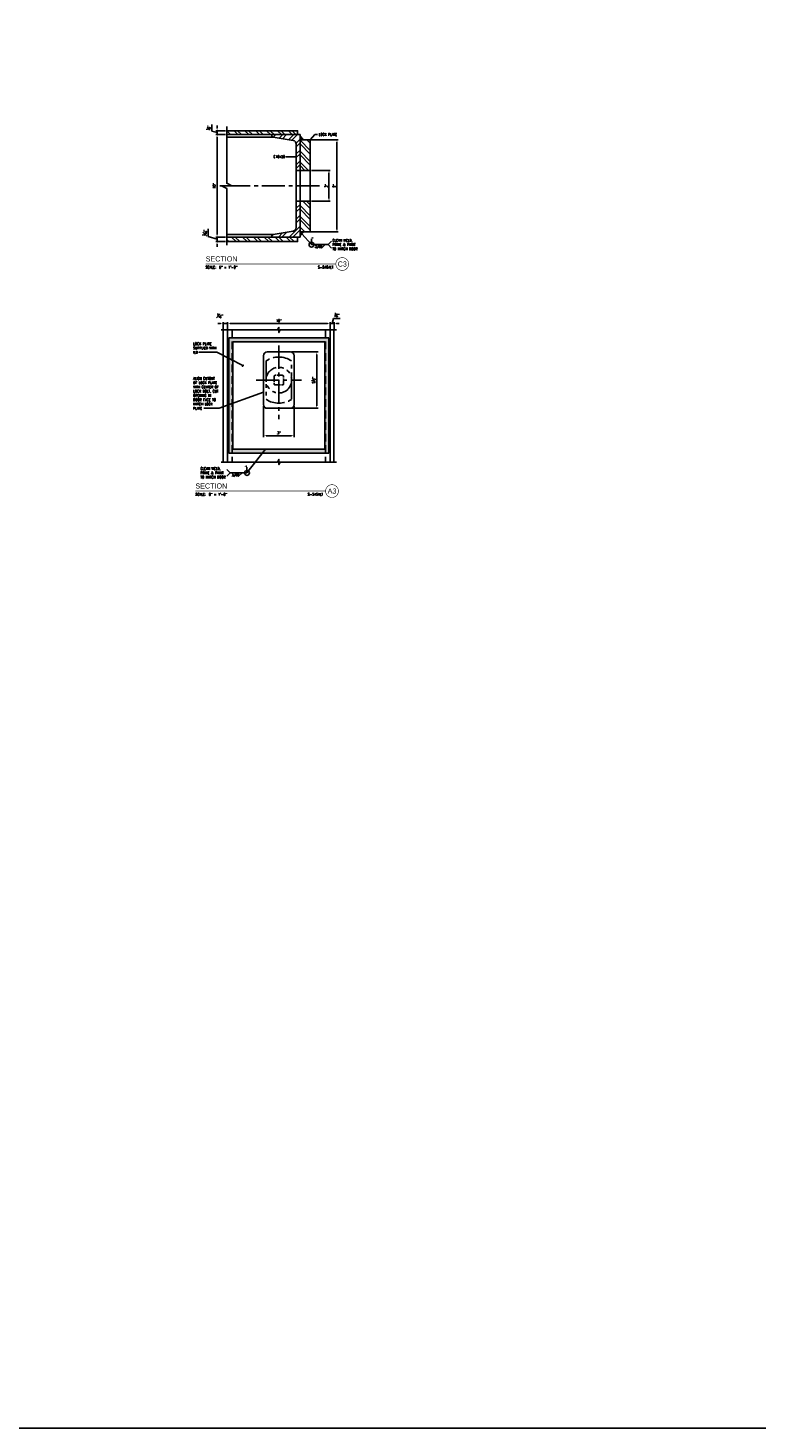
# Model space of a CAD drawing. Header units: inches. Extents: x -9715 to 32893, y -15613 to -1138.
# Tile 301 of 380: x 12445 to 12516, y -9693 to -9556. Entities that reach past the tile are written whole.
import ezdxf
from ezdxf.enums import TextEntityAlignment as Align

# ---------------------------------------------------------------- set-up
doc = ezdxf.new("R2010")
doc.units = ezdxf.units.IN
doc.header["$MEASUREMENT"] = 0
for name, pattern in [('CENTER2', [1.125, 0.75, -0.125, 0.125, -0.125]), ('HIDDEN', [0.375, 0.25, -0.125]), ('PHANTOM2', [1.25, 0.625, -0.125, 0.125, -0.125, 0.125, -0.125])]:
    doc.linetypes.add(name, pattern=pattern)
doc.layers.get('0').update_dxf_attribs({"color": 252})
doc.layers.get('DEFPOINTS').update_dxf_attribs({"color": 11})
for name, color, linetype in [('A-Anno-Symb', 2, 'Continuous'), ('Boltwork', 2, 'Continuous'), ('S-ANNO-DIMS', 2, 'Continuous'), ('S-ANNO-PATT', 10, 'Continuous'), ('S-ANNO-TEXT', 2, 'Continuous'), ('S-BOLT', 10, 'Continuous'), ('S-BREK', 10, 'Continuous'), ('S-GRID', 30, 'CENTER2'), ('S-STEL-ELEV', 3, 'Continuous'), ('S-STEL-SECT', 4, 'Continuous'), ('WELD', 2, 'Continuous')]:
    doc.layers.add(name, color=color, linetype=linetype)
doc.styles.add('125-2', font='romans.shx', dxfattribs={"width": 0.8, "height": 0.25})
doc.styles.add('DIM', font='ROMANS.shx', dxfattribs={"width": 0.8})
doc.styles.add('FT', font='ROMANS.shx', dxfattribs={"width": 0.8, "height": 0.125})
doc.styles.add('TT', font='swiss.ttf', dxfattribs={"width": 0.8, "height": 0.25})
doc.dimstyles.new('125-2', dxfattribs={"dimscale": 0, "dimtxt": 0.25, "dimasz": 0.25, "dimexe": 0.125, "dimexo": 0.125, "dimgap": 0.125, "dimtad": 1, "dimdec": 3, "dimzin": 3, "dimdsep": 46, "dimtxsty": 'DIM', "dimcen": 0, "dimdle": 0.0625, "dimclrd": 256, "dimclre": 256, "dimclrt": 2, "dimazin": 0, "dimtfac": 0.75, "dimtdec": 3, "dimtmove": 1, "dimatfit": 0, "dimfxl": 0.0625, "dimfrac": 1, "dimtolj": 1, "dimtzin": 0, "dimarcsym": 0})
pattern_1 = [(135, (12278.7496, -9525.4062), (-0.53033, -0.53033), []), (135, (12278.7496, -9525.0527), (-0.53033, -0.53033), [])]
pattern_2 = [(135, (12177.1585, -9520.48315), (-0.53033, -0.53033), []), (135, (12177.1585, -9520.1296), (-0.53033, -0.53033), [])]

# ---------------------------------------------------------------- blocks, each defined once
blk = doc.blocks.new('*D495')
at = {"layer": 'DEFPOINTS', "color": 0}
for p in [(12464.3, -9585.09), (12474.3, -9585.09), (12464.3, -9585.71)]:
    blk.add_point(p, dxfattribs=at)
at = {"layer": 'S-ANNO-DIMS', "lineweight": -2}
for p, q in [((12464.3, -9585.59), (12464.3, -9584.96)), ((12474.05, -9585.09), (12464.55, -9585.09))]:
    blk.add_line(p, q, dxfattribs=at)
at = {"layer": 'S-ANNO-DIMS'}
for points in [[(12464.55, -9585.04), (12464.55, -9585.13), (12464.3, -9585.09)], [(12474.05, -9585.04), (12474.05, -9585.13), (12474.3, -9585.09)]]:
    blk.add_solid(points, dxfattribs=at)
at = {"layer": 'S-ANNO-DIMS', "color": 2, "insert": (12469.3, -9584.81), "char_height": 0.25, "attachment_point": 5, "style": 'DIM'}
blk.add_mtext('\\A1;10"', dxfattribs=at)
blk = doc.blocks.new('*D496')
at = {"layer": 'DEFPOINTS', "color": 0}
for p in [(12463.86, -9585.09), (12464.3, -9585.09), (12463.86, -9585.71)]:
    blk.add_point(p, dxfattribs=at)
at = {"layer": 'S-ANNO-DIMS', "lineweight": -2}
for p, q in [((12463.61, -9585.09), (12463.36, -9585.09)), ((12463.86, -9585.59), (12463.86, -9584.96)), ((12464.3, -9585.09), (12463.86, -9585.09)), ((12464.55, -9585.09), (12464.8, -9585.09))]:
    blk.add_line(p, q, dxfattribs=at)
at = {"layer": 'S-ANNO-DIMS'}
for points in [[(12463.61, -9585.04), (12463.61, -9585.13), (12463.86, -9585.09)], [(12464.55, -9585.04), (12464.55, -9585.13), (12464.3, -9585.09)]]:
    blk.add_solid(points, dxfattribs=at)
at = {"layer": 'S-ANNO-DIMS', "color": 2, "insert": (12463.55, -9584.34), "char_height": 0.25, "attachment_point": 5, "style": 'DIM'}
blk.add_mtext('\\A1;{\\H0.750000x;\\S7#16;}"', dxfattribs=at)
blk = doc.blocks.new('*D497')
at = {"layer": 'DEFPOINTS', "color": 0}
for p in [(12474.68, -9585.09), (12474.3, -9585.71), (12474.68, -9585.71)]:
    blk.add_point(p, dxfattribs=at)
at = {"layer": 'S-ANNO-DIMS', "lineweight": -2}
for p, q in [((12474.05, -9585.09), (12473.8, -9585.09)), ((12474.3, -9585.59), (12474.3, -9584.96)), ((12474.3, -9585.09), (12474.68, -9585.09)), ((12474.3, -9585.09), (12474.68, -9585.09)), ((12474.49, -9585.09), (12474.64, -9584.59)), ((12474.64, -9584.59), (12475.29, -9584.59)), ((12474.68, -9585.59), (12474.68, -9584.96)), ((12474.93, -9585.09), (12475.18, -9585.09))]:
    blk.add_line(p, q, dxfattribs=at)
at = {"layer": 'S-ANNO-DIMS'}
for points in [[(12474.05, -9585.04), (12474.05, -9585.13), (12474.3, -9585.09)], [(12474.93, -9585.04), (12474.93, -9585.13), (12474.68, -9585.09)]]:
    blk.add_solid(points, dxfattribs=at)
at = {"layer": 'S-ANNO-DIMS', "color": 2, "insert": (12474.96, -9584.27), "char_height": 0.25, "attachment_point": 5, "style": 'DIM'}
blk.add_mtext('\\A1;{\\H0.750000x;\\S3#8;}"', dxfattribs=at)
blk = doc.blocks.new('*D498')
at = {"layer": 'DEFPOINTS', "color": 0}
for p in [(12470.43, -9587.86), (12470.43, -9593.36), (12473, -9593.36)]:
    blk.add_point(p, dxfattribs=at)
at = {"layer": 'S-ANNO-DIMS', "lineweight": -2}
for p, q in [((12470.55, -9587.86), (12473.12, -9587.86)), ((12473, -9588.11), (12473, -9593.11)), ((12470.55, -9593.36), (12473.12, -9593.36))]:
    blk.add_line(p, q, dxfattribs=at)
at = {"layer": 'S-ANNO-DIMS'}
for points in [[(12472.96, -9588.11), (12473.04, -9588.11), (12473, -9587.86)], [(12472.96, -9593.11), (12473.04, -9593.11), (12473, -9593.36)]]:
    blk.add_solid(points, dxfattribs=at)
at = {"layer": 'S-ANNO-DIMS', "color": 2, "insert": (12472.69, -9590.61), "char_height": 0.25, "attachment_point": 5, "rotation": 90, "style": 'DIM'}
blk.add_mtext('\\A1;5{\\H0.750000x;\\S1#2;}"', dxfattribs=at)
blk = doc.blocks.new('*D499')
at = {"layer": 'DEFPOINTS', "color": 0}
for p in [(12467.8, -9592.99), (12470.8, -9592.99), (12470.8, -9596.04)]:
    blk.add_point(p, dxfattribs=at)
at = {"layer": 'S-ANNO-DIMS', "lineweight": -2}
for p, q in [((12467.8, -9593.11), (12467.8, -9596.16)), ((12470.8, -9593.11), (12470.8, -9596.16)), ((12468.05, -9596.04), (12470.55, -9596.04))]:
    blk.add_line(p, q, dxfattribs=at)
at = {"layer": 'S-ANNO-DIMS'}
for points in [[(12468.05, -9596), (12468.05, -9596.08), (12467.8, -9596.04)], [(12470.55, -9596), (12470.55, -9596.08), (12470.8, -9596.04)]]:
    blk.add_solid(points, dxfattribs=at)
at = {"layer": 'S-ANNO-DIMS', "color": 2, "insert": (12469.3, -9595.76), "char_height": 0.25, "attachment_point": 5, "style": 'DIM'}
blk.add_mtext('\\A1;3"', dxfattribs=at)
blk = doc.blocks.new('SECTION_INFO')
at = {"style": 'TT', "width": 0.8}
blk.add_attdef('SECTION_TITLE', text='', height=0.25, dxfattribs=at).set_placement((0, 0.375), align=Align.TOP_LEFT)
at = {"style": 'FT', "width": 0.8}
blk.add_attdef('SCALE', (0, -0.21875), '', height=0.125, dxfattribs=at)
blk = doc.blocks.new('T-BULB_R')
at = {"const_width": 0.02604}
for points in [[(0.625, 0, 1), (0, 0, 1)], [(0.625, 0, -1), (0, 0, -1)]]:
    blk.add_lwpolyline(points, format="xyb", dxfattribs=at)
at = {"style": 'TT', "width": 0.8}
blk.add_attdef('SECTION_#', text='', height=0.25, dxfattribs=at).set_placement((0.3125, 0), align=Align.MIDDLE)
at = {"style": 'FT', "width": 0.8}
blk.add_attdef('SHEET_FROM', text='', height=0.125, dxfattribs=at).set_placement((-0.125, -0.21875), align=Align.RIGHT)
blk = doc.blocks.new('*D500')
at = {"layer": 'DEFPOINTS', "color": 0}
for p in [(12463.28, -9566.65), (12463.28, -9576.65), (12464.22, -9576.65)]:
    blk.add_point(p, dxfattribs=at)
at = {"layer": 'S-ANNO-DIMS', "lineweight": -2}
for p, q in [((12463.28, -9566.9), (12463.28, -9576.4)), ((12464.09, -9576.65), (12463.15, -9576.65))]:
    blk.add_line(p, q, dxfattribs=at)
at = {"layer": 'S-ANNO-DIMS'}
for points in [[(12463.23, -9566.9), (12463.32, -9566.9), (12463.28, -9566.65)], [(12463.23, -9576.4), (12463.32, -9576.4), (12463.28, -9576.65)]]:
    blk.add_solid(points, dxfattribs=at)
at = {"layer": 'S-ANNO-DIMS', "color": 2, "insert": (12463, -9571.65), "char_height": 0.25, "attachment_point": 5, "rotation": 90, "style": 'DIM'}
blk.add_mtext('\\A1;10"', dxfattribs=at)
blk = doc.blocks.new('*D501')
at = {"layer": 'DEFPOINTS', "color": 0}
for p in [(12463.28, -9576.65), (12463.28, -9577.09), (12464.22, -9577.09)]:
    blk.add_point(p, dxfattribs=at)
at = {"layer": 'S-ANNO-DIMS', "lineweight": -2}
for p, q in [((12462.4, -9576.61), (12462.4, -9575.84)), ((12463.28, -9576.87), (12462.4, -9576.61)), ((12464.09, -9577.09), (12463.15, -9577.09)), ((12463.28, -9576.4), (12463.28, -9576.15)), ((12463.28, -9576.65), (12463.28, -9577.09)), ((12463.28, -9576.65), (12463.28, -9577.09)), ((12463.28, -9577.34), (12463.28, -9577.59))]:
    blk.add_line(p, q, dxfattribs=at)
at = {"layer": 'S-ANNO-DIMS'}
for points in [[(12463.23, -9576.4), (12463.32, -9576.4), (12463.28, -9576.65)], [(12463.23, -9577.34), (12463.32, -9577.34), (12463.28, -9577.09)]]:
    blk.add_solid(points, dxfattribs=at)
at = {"layer": 'S-ANNO-DIMS', "color": 2, "insert": (12462.09, -9576.22), "char_height": 0.25, "attachment_point": 5, "rotation": 90, "style": 'DIM'}
blk.add_mtext('\\A1;{\\H0.750000x;\\S7#16;}"', dxfattribs=at)
blk = doc.blocks.new('*D502')
at = {"layer": 'DEFPOINTS', "color": 0}
for p in [(12463.28, -9566.27), (12464.22, -9566.27), (12464.22, -9566.65)]:
    blk.add_point(p, dxfattribs=at)
at = {"layer": 'S-ANNO-DIMS', "lineweight": -2}
for p, q in [((12462.78, -9566.31), (12462.78, -9565.66)), ((12463.28, -9566.02), (12463.28, -9565.77)), ((12463.28, -9566.46), (12462.78, -9566.31)), ((12464.09, -9566.27), (12463.15, -9566.27)), ((12464.09, -9566.65), (12463.15, -9566.65)), ((12463.28, -9566.65), (12463.28, -9566.27)), ((12463.28, -9566.65), (12463.28, -9566.27)), ((12463.28, -9566.9), (12463.28, -9567.15))]:
    blk.add_line(p, q, dxfattribs=at)
at = {"layer": 'S-ANNO-DIMS'}
for points in [[(12463.23, -9566.02), (12463.32, -9566.02), (12463.28, -9566.27)], [(12463.23, -9566.9), (12463.32, -9566.9), (12463.28, -9566.65)]]:
    blk.add_solid(points, dxfattribs=at)
at = {"layer": 'S-ANNO-DIMS', "color": 2, "insert": (12462.46, -9565.99), "char_height": 0.25, "attachment_point": 5, "rotation": 90, "style": 'DIM'}
blk.add_mtext('\\A1;{\\H0.750000x;\\S3#8;}"', dxfattribs=at)
blk = doc.blocks.new('*D503')
at = {"layer": 'DEFPOINTS', "color": 0}
for p in [(12472.37, -9570.15), (12472.37, -9573.15), (12474.19, -9573.15)]:
    blk.add_point(p, dxfattribs=at)
at = {"layer": 'S-ANNO-DIMS', "lineweight": -2}
for p, q in [((12472.5, -9570.15), (12474.32, -9570.15)), ((12474.19, -9570.4), (12474.19, -9572.9)), ((12472.5, -9573.15), (12474.32, -9573.15))]:
    blk.add_line(p, q, dxfattribs=at)
at = {"layer": 'S-ANNO-DIMS'}
for points in [[(12474.15, -9570.4), (12474.24, -9570.4), (12474.19, -9570.15)], [(12474.15, -9572.9), (12474.24, -9572.9), (12474.19, -9573.15)]]:
    blk.add_solid(points, dxfattribs=at)
at = {"layer": 'S-ANNO-DIMS', "color": 2, "insert": (12473.92, -9571.65), "char_height": 0.25, "attachment_point": 5, "rotation": 90, "style": 'DIM'}
blk.add_mtext('\\A1;3"', dxfattribs=at)
blk = doc.blocks.new('*D810')
at = {"layer": 'DEFPOINTS', "color": 0}
for p in [(12472.31, -9567.15), (12472.31, -9576.15), (12474.97, -9576.15)]:
    blk.add_point(p, dxfattribs=at)
at = {"layer": 'S-ANNO-DIMS', "lineweight": -2}
for p, q in [((12472.43, -9567.15), (12475.09, -9567.15)), ((12474.97, -9567.4), (12474.97, -9575.9)), ((12472.43, -9576.15), (12475.09, -9576.15))]:
    blk.add_line(p, q, dxfattribs=at)
at = {"layer": 'S-ANNO-DIMS'}
for points in [[(12474.93, -9567.4), (12475.01, -9567.4), (12474.97, -9567.15)], [(12474.93, -9575.9), (12475.01, -9575.9), (12474.97, -9576.15)]]:
    blk.add_solid(points, dxfattribs=at)
at = {"layer": 'S-ANNO-DIMS', "color": 2, "insert": (12474.69, -9571.65), "char_height": 0.25, "attachment_point": 5, "rotation": 90, "style": 'DIM'}
blk.add_mtext('\\A1;9"', dxfattribs=at)

msp = doc.modelspace()

# ---------------------------------------------------------------- hatches: boundary and pattern name
at = {"layer": 'S-ANNO-PATT'}
h = msp.add_hatch(dxfattribs=at)
h.set_pattern_fill('ANSI32', color=256, scale=2, angle=90, style=0)
h.set_pattern_definition(pattern_1)
h.paths.add_polyline_path([(12464.217, -9566.27395), (12464.217, -9566.64895), (12471.12064, -9566.64895), (12471.12064, -9566.27395)])
h = msp.add_hatch(dxfattribs=at)
h.set_pattern_fill('ANSI32', color=256, scale=2, style=0)
h.set_pattern_definition([(45, (12272.31194, -9525.393), (-0.53033, 0.53033), []), (45, (12272.6655, -9525.393), (-0.53033, 0.53033), [])])
edge = h.paths.add_edge_path()
edge.add_line((12470.99164, -9570.14895), (12471.37064, -9570.14895))
edge.add_line((12471.37064, -9570.14895), (12471.37064, -9566.64895))
edge.add_line((12471.37064, -9566.64895), (12468.63164, -9566.64895))
edge.add_line((12468.63164, -9566.64895), (12468.63164, -9566.76966))
edge.add_arc((12468.77164, -9566.76966), 0.14, 180, 260.536103)
edge.add_line((12468.74862, -9566.90775), (12470.70755, -9567.2343))
edge.add_arc((12470.65164, -9567.56967), 0.34, 0, 80.536103, ccw=False)
edge.add_line((12470.99164, -9567.56967), (12470.99164, -9570.14895))
edge = h.paths.add_edge_path()
edge.add_line((12471.37064, -9573.14895), (12470.99164, -9573.14895))
edge.add_line((12470.99164, -9573.14895), (12470.99164, -9575.72824))
edge.add_arc((12470.65164, -9575.72824), 0.34, 279.463897, 360, ccw=False)
edge.add_line((12470.70755, -9576.06361), (12468.74862, -9576.39015))
edge.add_arc((12468.77164, -9576.52825), 0.14, 99.463897, 180)
edge.add_line((12468.63164, -9576.52825), (12468.63164, -9576.64895))
edge.add_line((12468.63164, -9576.64895), (12471.37064, -9576.64895))
edge.add_line((12471.37064, -9576.64895), (12471.37064, -9573.14895))
h = msp.add_hatch(dxfattribs=at)
h.set_pattern_fill('ANSI32', color=256, scale=2, angle=90, style=0)
h.set_pattern_definition(pattern_2)
h.paths.add_polyline_path([(12471.37064, -9570.14895), (12471.37064, -9567.14895), (12472.37064, -9567.14895), (12472.37064, -9570.14895)])
h = msp.add_hatch(dxfattribs=at)
h.set_pattern_fill('ANSI32', color=256, scale=2, angle=90, style=0)
h.set_pattern_definition(pattern_2)
h.paths.add_polyline_path([(12472.37064, -9573.14895), (12472.37064, -9576.14895), (12471.37064, -9576.14895), (12471.37064, -9573.14895)])
h = msp.add_hatch(dxfattribs=at)
h.set_pattern_fill('ANSI32', color=256, scale=2, angle=90, style=0)
h.set_pattern_definition(pattern_1)
h.paths.add_polyline_path([(12464.217, -9576.64895), (12464.217, -9577.08645), (12471.12064, -9577.08645), (12471.12064, -9576.64895)])
h = msp.add_hatch(color=77, dxfattribs=at)
h.paths.add_polyline_path([(12464.42548, -9586.48616), (12464.42548, -9597.73616), (12474.17548, -9597.73616), (12474.17548, -9586.48616)])
h.paths.add_polyline_path([(12464.80048, -9586.86116), (12464.80048, -9597.36116), (12473.80048, -9597.36116), (12473.80048, -9586.86116)], flags=16)
at = {"layer": 'WELD'}
for points in [[(12471.74564, -9567.14895), (12471.37064, -9567.14895), (12471.37064, -9566.77395)], [(12471.74564, -9576.14895), (12471.37064, -9576.14895), (12471.37064, -9576.52395)]]:
    msp.add_hatch(color=256, dxfattribs=at).paths.add_polyline_path(points)

# ---------------------------------------------------------------- linework, layer by layer
at = {"layer": 'A-Anno-Symb', "const_width": 0.056}
for points in [[(12462.16506, -9579.28139), (12474.86056, -9579.28139)], [(12461.16444, -9601.43667), (12473.85994, -9601.43667)]]:
    msp.add_lwpolyline(points, dxfattribs=at)
at = {"layer": 'Boltwork', "linetype": 'Continuous'}
for p, q in [((12470.99164, -9573.14895), (12470.99164, -9570.14895)), ((12471.37064, -9573.14895), (12471.37064, -9570.14895)), ((12472.37064, -9573.14895), (12472.37064, -9570.14895))]:
    msp.add_line(p, q, dxfattribs=at)
at = {"layer": 'DEFPOINTS'}
msp.add_lwpolyline([(12276.95421, -9692.85424), (12587.03084, -9692.85424), (12587.03084, -9421.46128), (12276.95421, -9421.46128)], close=True, dxfattribs=at)
at = {"layer": 'S-ANNO-DIMS'}
for p, q in [((12472.48911, -9577.39079), (12472.48911, -9576.82859)), ((12466.19209, -9599.66563), (12466.19209, -9599.10343))]:
    msp.add_line(p, q, dxfattribs=at)
for points in [[(12474.44521, -9577.06079), (12474.11521, -9577.39079), (12474.44521, -9577.72079)], [(12464.236, -9599.33563), (12464.566, -9599.66563), (12464.236, -9599.99563)]]:
    msp.add_lwpolyline(points, dxfattribs=at)
for points in [[(12473.47254, -9577.39079), (12473.80254, -9577.39079), (12473.47254, -9577.72079)], [(12465.37676, -9599.66563), (12465.70676, -9599.66563), (12465.37676, -9599.99563)]]:
    msp.add_lwpolyline(points, close=True, dxfattribs=at)
for centre in [(12472.48911, -9577.39079), (12466.19209, -9599.66563)]:
    msp.add_circle(centre, 0.23857, dxfattribs=at)
for points in [[(12472.48911, -9576.64079), (12472.48911, -9576.82859), (12472.77021, -9576.73469)], [(12466.19209, -9598.91563), (12466.19209, -9599.10343), (12465.91099, -9599.00953)]]:
    msp.add_solid(points, dxfattribs=at)
at = {"layer": 'S-ANNO-PATT'}
msp.add_lwpolyline([(12464.42548, -9586.48616), (12464.42548, -9597.73616), (12474.17548, -9597.73616), (12474.17548, -9586.48616)], close=True, dxfattribs=at)
at = {"layer": 'S-BOLT', "linetype": 'PHANTOM2', "ltscale": 3}
msp.add_lwpolyline([(12468.05048, -9588.74033), (12468.05048, -9592.48198, 0.303337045), (12470.55048, -9592.48198), (12470.55048, -9588.74033, 0.303337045)], format="xyb", close=True, dxfattribs=at)
at = {"layer": 'S-BOLT', "linetype": 'PHANTOM2', "ltscale": 0.5}
msp.add_lwpolyline([(12468.83148, -9590.26716), (12468.83148, -9590.95516, 0.414213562), (12468.95648, -9591.08016), (12469.64448, -9591.08016, 0.414213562), (12469.76948, -9590.95516), (12469.76948, -9590.26716, 0.414213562), (12469.64448, -9590.14216), (12468.95648, -9590.14216, 0.414213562)], format="xyb", close=True, dxfattribs=at)
at = {"layer": 'S-BOLT', "linetype": 'PHANTOM2', "ltscale": 3}
msp.add_circle((12469.30048, -9590.61116), 1.25, dxfattribs=at)
at = {"layer": 'S-BREK'}
for points in [[(12464.217, -9577.43687), (12464.217, -9571.89895), (12463.717, -9571.64895), (12464.717, -9571.64895), (12464.217, -9571.39895), (12464.217, -9565.86104)], [(12463.66215, -9585.71449), (12469.17548, -9585.71449), (12469.30048, -9585.46449), (12469.30048, -9585.96449), (12469.42548, -9585.71449), (12474.9388, -9585.71449)], [(12463.66215, -9598.59927), (12469.17548, -9598.59927), (12469.30048, -9598.34927), (12469.30048, -9598.84927), (12469.42548, -9598.59927), (12474.9388, -9598.59927)]]:
    msp.add_lwpolyline(points, dxfattribs=at)
at = {"layer": 'S-GRID', "ltscale": 3}
for p, q in [((12473.26934, -9571.64895), (12463.55482, -9571.64895)), ((12469.30048, -9587.24467), (12469.30048, -9594.43386)), ((12467.09304, -9590.61116), (12471.50792, -9590.61116))]:
    msp.add_line(p, q, dxfattribs=at)
at = {"layer": 'S-STEL-ELEV'}
for p, q in [((12464.217, -9566.90775), (12468.74862, -9566.90775)), ((12464.217, -9576.39015), (12468.74862, -9576.39015))]:
    msp.add_line(p, q, dxfattribs=at)
at = {"layer": 'S-STEL-ELEV', "color": 2, "linetype": 'HIDDEN', "ltscale": 3}
for p, q in [((12464.73648, -9585.71449), (12464.73648, -9598.59927)), ((12473.86448, -9585.71449), (12473.86448, -9598.59927))]:
    msp.add_line(p, q, dxfattribs=at)
at = {"layer": 'S-STEL-ELEV'}
for points in [[(12463.86298, -9585.71449), (12463.86298, -9598.59927)], [(12464.30048, -9585.71449), (12464.30048, -9598.59927)], [(12464.30048, -9598.59927), (12464.30048, -9585.71449)], [(12474.30048, -9598.59927), (12474.30048, -9585.71449)], [(12474.30048, -9598.59927), (12474.30048, -9585.71449)], [(12474.67548, -9585.71449), (12474.67548, -9598.59927)]]:
    msp.add_lwpolyline(points, dxfattribs=at)
msp.add_lwpolyline([(12464.80048, -9586.86116), (12464.80048, -9597.36116), (12473.80048, -9597.36116), (12473.80048, -9586.86116)], close=True, dxfattribs=at)
msp.add_lwpolyline([(12467.80048, -9588.23616), (12467.80048, -9592.98616, 0.414213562), (12468.17548, -9593.36116), (12470.42548, -9593.36116, 0.414213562), (12470.80048, -9592.98616), (12470.80048, -9588.23616, 0.414213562), (12470.42548, -9587.86116), (12468.17548, -9587.86116, 0.414213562)], format="xyb", close=True, dxfattribs=at)
at = {"layer": 'S-STEL-SECT'}
for points in [[(12464.217, -9566.27395), (12471.12064, -9566.27395), (12471.12064, -9566.64895), (12464.217, -9566.64895)], [(12464.217, -9577.08645), (12471.12064, -9577.08645), (12471.12064, -9576.64895), (12464.217, -9576.64895)]]:
    msp.add_lwpolyline(points, dxfattribs=at)
for points in [[(12470.99164, -9570.14895), (12470.99164, -9567.56967, 0.36662157), (12470.70755, -9567.2343), (12468.74862, -9566.90775, -0.36662157), (12468.63164, -9566.76966), (12468.63164, -9566.64895), (12471.37064, -9566.64895), (12471.37064, -9570.14895)], [(12471.37064, -9573.14895), (12471.37064, -9576.64895), (12468.63164, -9576.64895), (12468.63164, -9576.52825, -0.36662157), (12468.74862, -9576.39015), (12470.70755, -9576.06361, 0.36662157), (12470.99164, -9575.72824), (12470.99164, -9573.14895)]]:
    msp.add_lwpolyline(points, format="xyb", close=True, dxfattribs=at)
for points in [[(12471.37064, -9570.14895), (12471.37064, -9567.14895), (12472.37064, -9567.14895), (12472.37064, -9570.14895)], [(12472.37064, -9573.14895), (12472.37064, -9576.14895), (12471.37064, -9576.14895), (12471.37064, -9573.14895)]]:
    msp.add_lwpolyline(points, close=True, dxfattribs=at)
at = {"layer": 'WELD'}
for points in [[(12471.74564, -9567.14895), (12471.37064, -9567.14895), (12471.37064, -9566.77395)], [(12471.74564, -9576.14895), (12471.37064, -9576.14895), (12471.37064, -9576.52395)]]:
    msp.add_lwpolyline(points, close=True, dxfattribs=at)

# ---------------------------------------------------------------- block references
at = {"layer": 'A-Anno-Symb', "xscale": 2, "yscale": 2, "zscale": 2}
for name, p, values in [('SECTION_INFO', (12462.16506, -9579.28139), {'SECTION_TITLE': 'SECTION', 'SCALE': 'SCALE:  6" = 1\'-0"'}), ('T-BULB_R', (12474.86056, -9579.28139), {'SECTION_#': 'C3', 'SHEET_FROM': 'S-515ALT'}), ('SECTION_INFO', (12461.16444, -9601.43667), {'SECTION_TITLE': 'SECTION', 'SCALE': 'SCALE:  6" = 1\'-0"'}), ('T-BULB_R', (12473.85994, -9601.43667), {'SECTION_#': 'A3', 'SHEET_FROM': 'S-515ALT'})]:
    msp.add_blockref(name, p, dxfattribs=at).add_auto_attribs(values)

# ---------------------------------------------------------------- texts
at = {"layer": 'S-ANNO-TEXT', "char_height": 0.25, "attachment_point": 1, "style": '125-2'}
for s, insert, width in [('LOCK PLATE', (12473.18875, -9566.50912), 2.5186335), ('C10x20', (12468.77437, -9568.68119), 2.5186335), ('CLEAN WELD, PRIME & PAINT TO MATCH DOOR', (12474.5233, -9576.84218), 2.5186335), ('3/8', (12472.80251, -9577.46477), 2.0653603), ('LOCK PLATE SUPPLIED WITH ILD', (12460.94717, -9586.93742), 2.5186335), ('ALIGN CUTOUT OF LOCK PLATE WITH CENTER OF LOCK BOLT. CUT OPENING IN DOOR FACE TO MATCH LOCK PLATE', (12460.94717, -9590.31801), 2.5186335), ('CLEAN WELD, PRIME & PAINT TO MATCH DOOR', (12461.6526, -9599.11702), 2.5186335), ('3/8', (12464.70048, -9599.73962), 2.0653603)]:
    msp.add_mtext(s, dxfattribs=dict(at, insert=insert, width=width))
at = {"layer": 'S-ANNO-TEXT', "insert": (12465.78341, -9589.19383), "char_height": 0.25, "width": 0.2235732, "attachment_point": 5, "rotation": 57.0081921, "style": '125-2'}
msp.add_mtext('~', dxfattribs=at)

# ---------------------------------------------------------------- dimensions: what is measured, and where the dimension line sits
at = {"layer": 'S-ANNO-DIMS'}
for base, p1, p2, override, picture, middle in [((12463.27536, -9566.27395), (12464.217, -9566.64895), (12464.217, -9566.27395), {"dimscale": 1, "dimdec": 4, "dimlunit": 4}, '*D502', (12462.46286, -9566.18645)), ((12463.27536, -9576.64895), (12463.27536, -9566.64895), (12464.217, -9576.64895), {"dimscale": 1, "dimdec": 4, "dimlunit": 4}, '*D500', (12463.00155, -9571.64895)), ((12474.96773, -9576.14895), (12472.30814, -9567.14895), (12472.30814, -9576.14895), {"dimscale": 1, "dimdec": 4, "dimlunit": 4}, '*D810', (12474.69392, -9571.64895)), ((12474.19398, -9573.14895), (12472.37064, -9570.14895), (12472.37064, -9573.14895), {"dimscale": 1, "dimdec": 4, "dimlunit": 4}, '*D503', (12473.92017, -9571.64895)), ((12463.27536, -9577.08645), (12463.27536, -9576.64895), (12464.217, -9577.08645), {"dimscale": 1, "dimdec": 4, "dimlunit": 4, "dimpost": ''}, '*D501', (12462.08786, -9576.4802)), ((12472.99954, -9593.36116), (12470.42548, -9587.86116), (12470.42548, -9593.36116), {"dimscale": 1, "dimdec": 4, "dimlunit": 4}, '*D498', (12472.68704, -9590.61116))]:
    dim = msp.add_linear_dim(base=base, p1=p1, p2=p2, angle=90, dimstyle='125-2', override=override, dxfattribs=at)
    dim.commit()
    dim.dimension.update_dxf_attribs({"geometry": picture, "text_midpoint": middle})
dim = msp.add_linear_dim(base=(12463.86298, -9585.08658), p1=(12464.30048, -9585.08658), p2=(12463.86298, -9585.71449), dimstyle='125-2', override={"dimscale": 1, "dimdec": 4, "dimlunit": 4}, dxfattribs=at)
dim.commit()
dim.dimension.update_dxf_attribs({"geometry": '*D496', "text_midpoint": (12463.54937, -9584.6536), "dimtype": 160})
for base, p1, p2, picture, middle in [((12464.30048, -9585.08658), (12474.30048, -9585.08658), (12464.30048, -9585.71449), '*D495', (12469.30048, -9584.81278)), ((12474.67548, -9585.08658), (12474.30048, -9585.71449), (12474.67548, -9585.71449), '*D497', (12474.76298, -9584.27408)), ((12470.80048, -9596.03692), (12467.80048, -9592.98616), (12470.80048, -9592.98616), '*D499', (12469.30048, -9595.76312))]:
    dim = msp.add_linear_dim(base=base, p1=p1, p2=p2, dimstyle='125-2', override={"dimscale": 1, "dimdec": 4, "dimlunit": 4}, dxfattribs=at)
    dim.commit()
    dim.dimension.update_dxf_attribs({"geometry": picture, "text_midpoint": middle})

# ---------------------------------------------------------------- leaders
for points, override in [([(12472.37064, -9567.14895), (12472.82119, -9566.63434), (12473.07119, -9566.63434)], {"dimscale": 1, "dimtad": 0}), ([(12470.99164, -9568.82824), (12469.98954, -9568.82824)], {"dimscale": 1, "dimpost": '"'}), ([(12471.55814, -9576.33645), (12472.48911, -9577.39079), (12474.11521, -9577.39079)], {"dimscale": 1, "dimtad": 0}), ([(12465.78341, -9589.19383), (12463.24638, -9587.89656), (12461.48538, -9587.89656)], {"dimscale": 1, "dimtad": 0}), ([(12467.80048, -9591.78891), (12463.48032, -9593.35088), (12461.98816, -9593.35088)], {"dimscale": 1, "dimtad": 0}), ([(12468.01226, -9597.36116), (12466.19209, -9599.66563), (12464.566, -9599.66563)], {"dimscale": 1, "dimtad": 0})]:
    msp.add_leader(points, dimstyle='125-2', override=override, dxfattribs=at)

doc.saveas('drawing.dxf')
